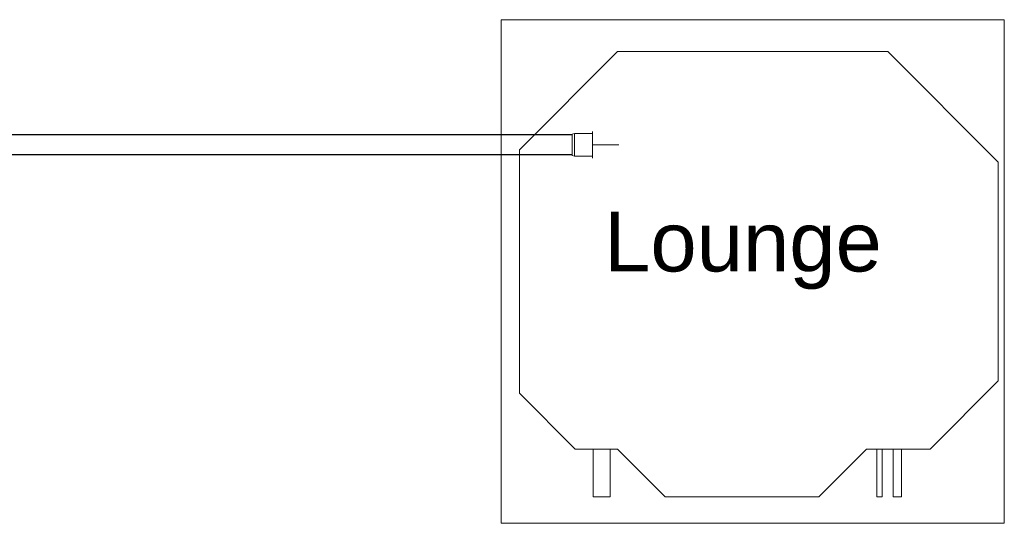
# Model space of a CAD drawing. Header units: millimetres. Extents: x -261 to 187, y -214 to 106.
# Tile 703 of 1056: x -202.151 to -200.288, y 1.597 to 2.549. Entities that reach past the tile are written whole.
import ezdxf

# ---------------------------------------------------------------- set-up
doc = ezdxf.new("R2010")
doc.units = ezdxf.units.MM
doc.header["$LTSCALE"] = 0.005
doc.header["$MEASUREMENT"] = 0
doc.linetypes.add('NULL', pattern=[0])
for name, color, linetype, lineweight in [('Ambiente-Textos', 9, 'Continuous', 5), ('AP-Condutos Ar condicionado', 4, 'Continuous', 25), ('AP-Conexões Ar condicionado', 9, 'Continuous', 18), ('M-EQPM', 7, 'Continuous', 18), ('Simbolos', 5, 'Continuous', 20), ('Simbolos_int', 174, 'Continuous', 5)]:
    doc.layers.add(name, color=color, linetype=linetype, lineweight=lineweight)
doc.styles.add('Arial', font='arial.ttf')

msp = doc.modelspace()

# ---------------------------------------------------------------- linework, layer by layer
at = {"layer": 'AP-Condutos Ar condicionado'}
for p, q in [((-201.1059, 2.331), (-216.4127, 2.331)), ((-201.1059, 2.2934), (-216.4127, 2.2934))]:
    msp.add_line(p, q, dxfattribs=at)
at = {"layer": 'AP-Conexões Ar condicionado'}
for p, q in [((-201.0673, 2.2872), (-201.0673, 2.3373)), ((-201.0172, 2.3122), (-201.0673, 2.3122))]:
    msp.add_line(p, q, dxfattribs=at)
at = {"layer": 'M-EQPM', "color": 8, "lineweight": 5}
for p, q in [((-200.2884, 2.5487), (-201.2403, 2.5487)), ((-201.2403, 2.5487), (-201.2403, 1.5969)), ((-201.2403, 1.5969), (-201.2403, 2.5487)), ((-201.2403, 2.5487), (-200.2884, 2.5487)), ((-200.2884, 2.0728), (-200.2884, 2.5487)), ((-200.2884, 2.5487), (-200.2884, 1.5969)), ((-201.0198, 2.4886), (-201.2056, 2.3028)), ((-201.2056, 2.3028), (-201.0198, 2.4886)), ((-200.5089, 2.4886), (-201.0198, 2.4886)), ((-201.0198, 2.4886), (-200.5089, 2.4886)), ((-200.2999, 2.2796), (-200.5089, 2.4886)), ((-200.5089, 2.4886), (-200.2999, 2.2796)), ((-201.2056, 2.3028), (-201.2056, 1.8428)), ((-201.2056, 1.8428), (-201.2056, 2.3028)), ((-200.2999, 1.866), (-200.2999, 2.2796)), ((-200.2999, 2.2796), (-200.2999, 1.866)), ((-200.2884, 1.5969), (-200.2884, 2.0728)), ((-200.4287, 1.7372), (-200.2999, 1.866)), ((-200.2999, 1.866), (-200.4287, 1.7372)), ((-201.2056, 1.8428), (-201.1, 1.7372)), ((-201.1, 1.7372), (-201.2056, 1.8428)), ((-201.1, 1.7372), (-201.0198, 1.7372)), ((-201.0198, 1.7372), (-201.1, 1.7372)), ((-201.0659, 1.7372), (-201.0659, 1.647)), ((-201.0339, 1.647), (-201.0339, 1.7372)), ((-201.0198, 1.7372), (-200.9297, 1.647)), ((-200.9297, 1.647), (-201.0198, 1.7372)), ((-200.6391, 1.647), (-200.5489, 1.7372)), ((-200.5489, 1.7372), (-200.6391, 1.647)), ((-200.5489, 1.7372), (-200.4287, 1.7372)), ((-200.4287, 1.7372), (-200.5489, 1.7372)), ((-200.5293, 1.7372), (-200.5293, 1.647)), ((-200.5197, 1.647), (-200.5197, 1.7372)), ((-200.4986, 1.7372), (-200.4986, 1.647)), ((-200.4827, 1.647), (-200.4827, 1.7372)), ((-201.0659, 1.647), (-201.0339, 1.647)), ((-200.9297, 1.647), (-200.6391, 1.647)), ((-200.6391, 1.647), (-200.9297, 1.647)), ((-200.5293, 1.647), (-200.5197, 1.647)), ((-200.4986, 1.647), (-200.4827, 1.647)), ((-201.2403, 1.5969), (-200.2884, 1.5969)), ((-200.2884, 1.5969), (-201.2403, 1.5969))]:
    msp.add_line(p, q, dxfattribs=at)
at = {"layer": 'Simbolos'}
for p, q in [((-201.1014, 2.3335), (-201.1059, 2.3323)), ((-201.0673, 2.3335), (-201.1014, 2.3335)), ((-201.0673, 2.3335), (-201.0673, 2.291)), ((-201.1014, 2.291), (-201.1059, 2.2922)), ((-201.0673, 2.291), (-201.1014, 2.291))]:
    msp.add_line(p, q, dxfattribs=at)
at = {"layer": 'Simbolos_int'}
for p, q in [((-201.1059, 2.3323), (-201.1059, 2.2922)), ((-201.1014, 2.3335), (-201.1014, 2.291))]:
    msp.add_line(p, q, dxfattribs=at)

# ---------------------------------------------------------------- texts
at = {"layer": 'Ambiente-Textos', "linetype": 'NULL', "lineweight": 5, "insert": (-200.7827, 2.0389), "char_height": 0.11271, "width": 1.080571, "attachment_point": 8, "line_spacing_factor": 0.9, "style": 'Arial'}
msp.add_mtext('Lounge', dxfattribs=at)

doc.saveas('drawing.dxf')
